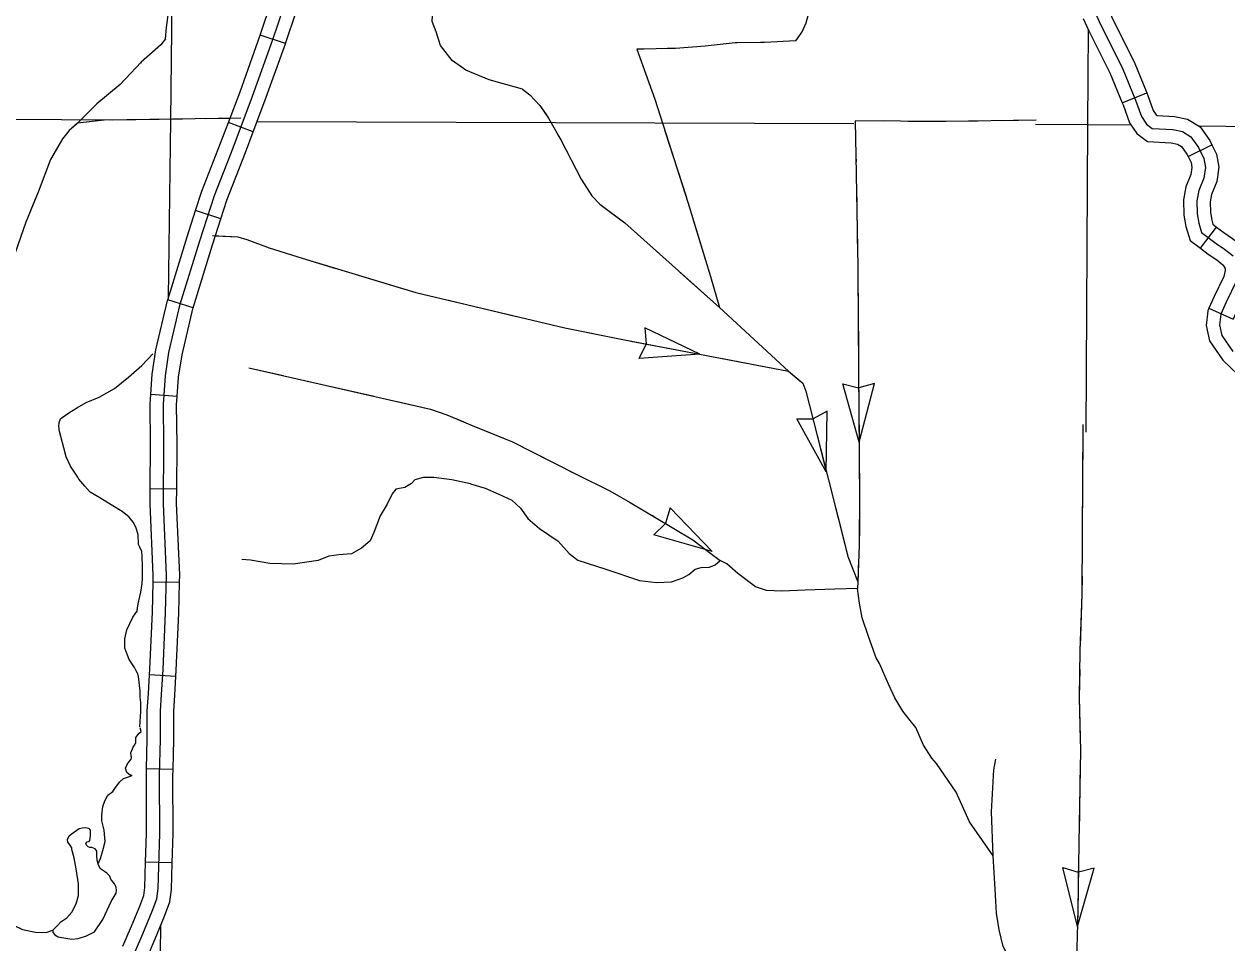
# Model space of a CAD drawing. Extents: x 8749 to 11879, y 13275 to 15339.
# Drawn here: x 9985.3 to 10121.1, y 14207.1 to 14311 of the extents above; entities that cross this region are included whole.
import ezdxf

# ---------------------------------------------------------------- set-up
doc = ezdxf.new("R2010")
doc.units = 0
for name, color, linetype in [('Level 32', 7, 'Continuous'), ('Level 35', 7, 'Continuous'), ('Level 43', 7, 'Continuous'), ('Level 5', 7, 'Continuous')]:
    doc.layers.add(name, color=color, linetype=linetype)

msp = doc.modelspace()

# ---------------------------------------------------------------- linework, layer by layer
at = {"layer": 'Level 32'}
for p, q in [((10014.8, 14308.76), (10011.96, 14309.72)), ((10109.3, 14302.07), (10112.08, 14303.21)), ((10011.17, 14298.79), (10008.37, 14299.85)), ((10116.75, 14295.98), (10119.44, 14297.32)), ((10007.51, 14288.96), (10004.66, 14289.89)), ((10118.16, 14285.62), (10119.97, 14288.01)), ((10004.38, 14278.9), (10001.51, 14279.78)), ((10119.1, 14278.84), (10121.83, 14277.6)), ((10002.58, 14268.86), (9999.58, 14269.08)), ((10002.52, 14258.4), (9999.52, 14258.42)), ((10002.85, 14247.83), (9999.85, 14247.89)), ((10002.43, 14237.23), (9999.44, 14237.4)), ((10002.11, 14226.72), (9999.11, 14226.8)), ((10002.01, 14216.16), (9999.01, 14216.24))]:
    msp.add_line(p, q, dxfattribs=at)
for points in [[(10011.96, 14309.72), (10013.24, 14313.51), (10015.06, 14317.94), (10015.88, 14319.7)], [(10014.8, 14308.76), (10016.05, 14312.46), (10017.8, 14316.74), (10018.59, 14318.42)], [(10105.11, 14314.79), (10106.89, 14310.83), (10109.29, 14306.07), (10110.8, 14302.37)], [(10001.37, 14248.68), (10001.01, 14256.75), (10001.06, 14263.44), (10001.01, 14267.98), (10001.24, 14271.21), (10001.65, 14273.86), (10002.93, 14279.32), (10005.13, 14286.47), (10006.78, 14291.57), (10008.88, 14296.98), (10011.08, 14302.8), (10013.37, 14309.21), (10014.64, 14312.99)], [(10107.64, 14312.84), (10108.25, 14311.48), (10110.66, 14306.7), (10112.08, 14303.21)], [(10104.9, 14311.61), (10105.54, 14310.19), (10107.92, 14305.45), (10109.3, 14302.07)], [(10001.24, 14309.31), (10000.72, 14308.6), (9998.51, 14306.65), (9996.13, 14304.15)], [(10008.37, 14299.85), (10009.67, 14303.31), (10011.95, 14309.7), (10011.96, 14309.72)], [(10011.17, 14298.79), (10012.49, 14302.28), (10014.79, 14308.72), (10014.8, 14308.76)], [(9996.13, 14304.15), (9993.5, 14301.94), (9991.31, 14299.76), (9990.39, 14298.93), (9989.61, 14298), (9988.28, 14295.64), (9986.87, 14291.95), (9985.47, 14288.58)], [(10109.3, 14302.07), (10109.4, 14301.83), (10110.12, 14299.81), (10110.95, 14298.6), (10112.18, 14297.69), (10114.83, 14297.54), (10115.57, 14297.39), (10116.01, 14297.12), (10116.62, 14296.26), (10116.75, 14295.98)], [(10110.8, 14302.37), (10111.47, 14300.5), (10112.04, 14299.65), (10112.71, 14299.16), (10115.02, 14299.03), (10116.13, 14298.81), (10117.06, 14298.23), (10117.91, 14297.03), (10118.53, 14295.78), (10118.71, 14294.76), (10118.53, 14293.56), (10117.95, 14292.14), (10117.73, 14290.98), (10117.78, 14289.51), (10117.95, 14288.45), (10118.26, 14287.42), (10119.91, 14286.18), (10120.88, 14285.51), (10121.86, 14284.76)], [(10112.08, 14303.21), (10112.2, 14302.9), (10112.81, 14301.18), (10113.14, 14300.71), (10113.24, 14300.64), (10115.21, 14300.52), (10116.69, 14300.23), (10118.12, 14299.34), (10119.2, 14297.8), (10119.44, 14297.32)], [(10004.66, 14289.89), (10005.36, 14292.07), (10007.48, 14297.51), (10008.37, 14299.85)], [(10007.51, 14288.96), (10008.19, 14291.07), (10010.28, 14296.44), (10011.17, 14298.79)], [(10119.44, 14297.32), (10119.97, 14296.26), (10120.23, 14294.78), (10119.99, 14293.16), (10119.4, 14291.71), (10119.24, 14290.86), (10119.27, 14289.66), (10119.42, 14288.79), (10119.56, 14288.33), (10119.97, 14288.01)], [(10116.75, 14295.98), (10117.09, 14295.31), (10117.19, 14294.74), (10117.07, 14293.96), (10116.51, 14292.57), (10116.23, 14291.1), (10116.28, 14289.37), (10116.49, 14288.1), (10116.97, 14286.52), (10118.16, 14285.62)], [(10001.51, 14279.78), (10003.7, 14286.92), (10004.66, 14289.89)], [(9985.47, 14288.58), (9983.11, 14281.75), (9980.85, 14273.71), (9979.22, 14268.96), (9977.69, 14265.17), (9976.31, 14262.05), (9974.18, 14258.86)], [(10004.38, 14278.9), (10006.56, 14286.01), (10007.51, 14288.96)], [(10006.55, 14287.05), (10009.41, 14286.9), (10010.44, 14286.6), (10012.95, 14285.67), (10016.68, 14284.49), (10029.53, 14280.63), (10046.37, 14276.63), (10053.1, 14275.28), (10071.63, 14271.73)], [(10119.97, 14288.01), (10120.78, 14287.4), (10121.77, 14286.73), (10123.04, 14285.74), (10123.87, 14284.15), (10123.95, 14282.91), (10123.64, 14281.46), (10122.42, 14278.91), (10121.83, 14277.6)], [(10118.16, 14285.62), (10119.03, 14284.96), (10120, 14284.3), (10120.68, 14283.77), (10120.92, 14283.32), (10120.93, 14283.13), (10120.78, 14282.43), (10119.7, 14280.17), (10119.1, 14278.84)], [(10122.21, 14281.94), (10121.06, 14279.54), (10120.44, 14278.16), (10120.3, 14276.96), (10120.57, 14275.76), (10121.81, 14273.94)], [(9999.58, 14269.08), (9999.75, 14271.38), (10000.18, 14274.15), (10001.48, 14279.71), (10001.51, 14279.78)], [(10002.58, 14268.86), (10002.73, 14271.04), (10003.13, 14273.58), (10004.38, 14278.92), (10004.38, 14278.9)], [(10119.09, 14278.84), (10118.97, 14278.56), (10118.78, 14276.88), (10119.17, 14275.15), (10120.67, 14272.96), (10122.4, 14271.32), (10124.32, 14269.59), (10125.75, 14268.97)], [(10010.68, 14272.12), (10031.2, 14267.45)], [(9999.52, 14258.42), (9999.56, 14263.44), (9999.51, 14268.03), (9999.58, 14269.08)], [(10002.52, 14258.4), (10002.56, 14263.45), (10002.51, 14267.94), (10002.58, 14268.86)], [(10031.2, 14267.45), (10033.03, 14266.79), (10035.89, 14265.6), (10040.46, 14263.74), (10047.62, 14260.09), (10051.44, 14258.22)], [(9999.85, 14247.89), (9999.87, 14248.67), (9999.51, 14256.73), (9999.52, 14258.42)], [(10002.85, 14247.83), (10002.87, 14248.7), (10002.51, 14256.78), (10002.52, 14258.4)], [(10051.44, 14258.22), (10053.73, 14256.9), (10056.54, 14255.25), (10060.81, 14252.68), (10062.53, 14251.36), (10063.9, 14250.35)], [(9989.33, 14186.8), (9990.43, 14189.46), (9993.36, 14196.06), (9996.34, 14202.64), (9998.69, 14208.15), (9999.74, 14210.71), (10000.29, 14212.11), (10000.43, 14213.26), (10000.61, 14219.49), (10000.59, 14226), (10000.7, 14230.14), (10000.7, 14233.3), (10000.82, 14235.2), (10000.98, 14238.02), (10001.27, 14244.44), (10001.37, 14248.68)], [(9999.44, 14237.4), (9999.48, 14238.1), (9999.78, 14244.5), (9999.85, 14247.89)], [(10002.43, 14237.23), (10002.47, 14237.94), (10002.77, 14244.39), (10002.85, 14247.83)], [(9999.11, 14226.8), (9999.2, 14230.16), (9999.2, 14233.35), (9999.32, 14235.29), (9999.44, 14237.4)], [(10002.11, 14226.72), (10002.2, 14230.12), (10002.2, 14233.26), (10002.31, 14235.12), (10002.43, 14237.23)], [(9999.01, 14216.24), (9999.11, 14219.51), (9999.09, 14226.02), (9999.11, 14226.8)], [(10002.01, 14216.16), (10002.11, 14219.47), (10002.09, 14225.98), (10002.11, 14226.72)], [(9996.45, 14206.73), (9997.3, 14208.73), (9998.35, 14211.27), (9998.82, 14212.48), (9998.93, 14213.37), (9999.01, 14216.24)], [(9999.21, 14205.55), (10000.07, 14207.57), (10001.13, 14210.15), (10001.76, 14211.74), (10001.92, 14213.14), (10002.01, 14216.16)]]:
    msp.add_lwpolyline(points, dxfattribs=at)
at = {"layer": 'Level 35'}
for points in [[(10001.24, 14309.31), (10001.37, 14310.56), (10001.69, 14313.12), (10001.79, 14314.93), (10001.94, 14315.38), (10002.37, 14315.84), (10003.15, 14316.21), (10004.1, 14316.57), (10004.5, 14317.02), (10004.6, 14317.34), (10004.58, 14318)], [(10041.56, 14303.61), (10037.8, 14304.67), (10035.19, 14305.75), (10033.64, 14306.85), (10032.31, 14308.54), (10031.83, 14310.09), (10031.38, 14311.27), (10031.43, 14312.58), (10032.23, 14314.14), (10033.04, 14315.77)], [(10072.43, 14309.08), (10073.18, 14310.09), (10073.63, 14311.1), (10073.85, 14311.95), (10074.33, 14312.6), (10074.88, 14313.18), (10075.64, 14313.91), (10076.24, 14314.86), (10076.89, 14315.39), (10077.69, 14315.94), (10078.37, 14316.35)], [(9991.36, 14259.74), (9990.51, 14260.99), (9990.02, 14262.06), (9989.77, 14263.06), (9989.29, 14264.91), (9989.21, 14265.49), (9989.25, 14265.93), (9989.38, 14266.35), (9989.58, 14266.49), (9990.34, 14267.02), (9991.32, 14267.63), (9992.29, 14268.19), (9993.75, 14268.8), (9995.51, 14269.78), (9997.09, 14271.04), (9998.58, 14272.38), (9999.81, 14273.71)], [(9998.19, 14252.16), (9998.18, 14253.29), (9997.92, 14254.1), (9997.62, 14254.66), (9997.16, 14255.25), (9996.36, 14255.89), (9995.13, 14256.63), (9993.82, 14257.41), (9992.75, 14258.04), (9992.16, 14258.74), (9991.48, 14259.53), (9991.36, 14259.74)], [(10035.69, 14259.01), (10033.59, 14259.47), (10031.58, 14259.7), (10030.35, 14259.7), (10029.4, 14259.44), (10029.05, 14259.04), (10028.27, 14258.59), (10027.27, 14258.39), (10026.84, 14257.86), (10026.29, 14256.71), (10025.51, 14255.39), (10024.78, 14253.48), (10024.38, 14252.57), (10023.4, 14251.74), (10022.25, 14251.07), (10020.82, 14250.97), (10019.72, 14250.82), (10018.51, 14250.34), (10015.68, 14249.91), (10013.04, 14249.99), (10010.86, 14250.39), (10009.88, 14250.44)], [(10035.69, 14259.01), (10037.37, 14258.5), (10038.89, 14257.84), (10040.36, 14257.15), (10041.35, 14256.24), (10042.19, 14255.09), (10043.48, 14253.95), (10045.59, 14252.53), (10046.86, 14251.13), (10047.82, 14250.39), (10050.97, 14249.35), (10054.8, 14248.08), (10056.7, 14247.83), (10058.4, 14247.93), (10059.7, 14248.39), (10060.38, 14248.74), (10061.09, 14249.35), (10061.75, 14249.53), (10062.69, 14249.58), (10063.35, 14249.84), (10063.9, 14250.35)], [(9998.03, 14244.46), (9998.18, 14245.42), (9998.35, 14246.26), (9998.47, 14246.76), (9998.61, 14247.72), (9998.67, 14248.29), (9998.67, 14249.64), (9998.61, 14250.77), (9998.59, 14251.34), (9998.36, 14251.84), (9998.19, 14252.16)], [(10067.91, 14247.36), (10065.91, 14248.88), (10064.66, 14249.95), (10063.9, 14250.35)], [(10079.42, 14247.18), (10076.84, 14247.1), (10073.51, 14246.98), (10070.85, 14246.85), (10069.12, 14246.95), (10067.91, 14247.36)], [(10080.66, 14241.76), (10079.95, 14243.85), (10079.62, 14245.5), (10079.42, 14247.18)], [(9997.77, 14238.24), (9997.14, 14239.14), (9996.68, 14240.41), (9996.66, 14241.47), (9996.89, 14242.51), (9997.56, 14243.91), (9998.11, 14244.68)], [(10087.82, 14227.99), (10086.86, 14229.47), (10085.99, 14231.45), (10085.21, 14232.44), (10084.55, 14233.3), (10083.61, 14234.8), (10082.92, 14236.35), (10081.91, 14238.71), (10081.48, 14239.4), (10081.2, 14240.29), (10080.66, 14241.76)], [(9998.34, 14231.55), (9998.45, 14233.26), (9998.45, 14233.9), (9998.45, 14234.3), (9998.39, 14234.87), (9998.38, 14235.59), (9998.22, 14237.24), (9998.08, 14237.59), (9997.94, 14237.88), (9997.73, 14238.3)], [(9997.43, 14228), (9997.33, 14228.61), (9997.61, 14229.22), (9997.84, 14229.57), (9997.89, 14229.75), (9997.9, 14230.33), (9998.28, 14230.83), (9998.5, 14230.99), (9998.38, 14231.41)], [(9994.18, 14222.52), (9994.4, 14223.17), (9994.74, 14223.8), (9995.29, 14224.24), (9995.55, 14224.57), (9996.07, 14225.27), (9996.5, 14225.71), (9997.09, 14225.89), (9997.39, 14226.01), (9997.49, 14226.04), (9997.29, 14226.04), (9996.9, 14226.39), (9996.73, 14226.88), (9996.96, 14227.37), (9997.2, 14227.64), (9997.37, 14227.88), (9997.42, 14228.02), (9997.42, 14228.17)], [(10094.74, 14216.94), (10093.53, 14218.67), (10092.08, 14220.8), (10090.54, 14224.15), (10088.33, 14227.38), (10087.82, 14227.99)], [(10094.97, 14213.2), (10094.74, 14216.94), (10094.56, 14221.92), (10094.82, 14226.67), (10095.02, 14227.89)], [(9993.64, 14216.05), (9993.91, 14216.64), (9994.18, 14217.54), (9994.43, 14218.57), (9994.41, 14218.99), (9994.33, 14219.85), (9994.08, 14220.9), (9994.08, 14221.54), (9994.18, 14222.52)], [(9991.16, 14215.49), (9990.93, 14216.74), (9990.68, 14217.68), (9990.67, 14217.86), (9990.47, 14218.15), (9990.22, 14218.48), (9990.17, 14218.78), (9990.39, 14219.2), (9990.61, 14219.42), (9991.5, 14220.04), (9991.84, 14220.13), (9992.25, 14220.17), (9992.55, 14220.07), (9992.75, 14219.86), (9992.75, 14219.43), (9992.74, 14219.24), (9992.71, 14218.94), (9992.68, 14218.7), (9992.55, 14218.55), (9992.36, 14218.49), (9992.3, 14218.45), (9992.25, 14218.35)], [(9995.07, 14214.31), (9994.95, 14214.65), (9994.86, 14214.78), (9994.63, 14214.98), (9994.38, 14215.17), (9993.92, 14215.47), (9993.67, 14215.91), (9993.55, 14216.47), (9993.5, 14216.97), (9993.5, 14217.18), (9993.49, 14217.48), (9993.32, 14217.73), (9992.94, 14217.9), (9992.69, 14217.9), (9992.51, 14217.96), (9992.34, 14218.16), (9992.25, 14218.35)], [(9987.79, 14208.3), (9988.54, 14208.56), (9989.11, 14209.1), (9989.43, 14209.48), (9990.12, 14209.93), (9990.67, 14210.57), (9991.18, 14211.53), (9991.42, 14212.46), (9991.42, 14213.79), (9991.16, 14215.49)], [(9977.43, 14214.83), (9977.64, 14214.26), (9977.71, 14213.9), (9977.91, 14213.61), (9978.27, 14213.41), (9979.02, 14213.27), (9979.92, 14213.03), (9980.7, 14212.46), (9981.51, 14211.94), (9982.38, 14211.01), (9982.86, 14210.41), (9983.28, 14209.83), (9984, 14209.17), (9985.09, 14208.63), (9986.57, 14208.31), (9987.79, 14208.3)], [(9988.54, 14208.56), (9988.54, 14208.29), (9988.74, 14208.02), (9989.15, 14207.78), (9989.77, 14207.68), (9990.69, 14207.52), (9991.38, 14207.61), (9992.32, 14207.92), (9993.22, 14208.37), (9994.16, 14209.77), (9995.11, 14211.8), (9995.67, 14212.72), (9995.71, 14213.05), (9995.67, 14213.4), (9995.5, 14213.8), (9995.21, 14214.15), (9995.07, 14214.31)], [(10097.66, 14203.24), (10096.77, 14205), (10095.88, 14206.72), (10095.4, 14208.58), (10095.1, 14210.46), (10094.97, 14213.2)]]:
    msp.add_lwpolyline(points, dxfattribs=at)
at = {"layer": 'Level 43'}
for p, q in [((10061.59, 14273.65), (10055.41, 14276.64)), ((10055.41, 14276.64), (10055.54, 14274.82)), ((10054.74, 14273.15), (10055.54, 14274.8)), ((10061.59, 14273.65), (10054.74, 14273.15)), ((10079.59, 14263.7), (10077.77, 14270.32)), ((10077.77, 14270.32), (10079.54, 14269.86)), ((10081.32, 14270.34), (10079.56, 14269.86)), ((10079.59, 14263.7), (10081.32, 14270.34)), ((10075.99, 14267.23), (10074.4, 14266.34)), ((10075.89, 14260.37), (10075.99, 14267.23)), ((10075.89, 14260.37), (10072.55, 14266.36)), ((10072.55, 14266.36), (10074.37, 14266.33)), ((10058.24, 14256.3), (10057.74, 14254.54)), ((10063.01, 14251.36), (10058.24, 14256.3)), ((10056.41, 14253.25), (10057.72, 14254.52)), ((10063.01, 14251.36), (10056.41, 14253.25)), ((10104.26, 14208.96), (10102.59, 14215.62)), ((10102.59, 14215.62), (10104.34, 14215.12)), ((10104.26, 14208.96), (10106.14, 14215.56)), ((10106.14, 14215.56), (10104.37, 14215.12))]:
    msp.add_line(p, q, dxfattribs=at)
for points in [[(10001.24, 14309.31), (10000.72, 14308.6), (9998.51, 14306.65), (9998.42, 14306.55)], [(10072.43, 14309.08), (10068.92, 14308.88), (10065.61, 14308.85), (10062.2, 14308.45), (10058.86, 14308.2), (10054.49, 14308.13)], [(10065.83, 14308.86), (10065.61, 14308.85), (10062.2, 14308.45), (10058.86, 14308.2), (10057.94, 14308.19)], [(10072.43, 14309.08), (10068.92, 14308.88), (10068.47, 14308.88)], [(10055.3, 14308.14), (10054.49, 14308.13), (10056.52, 14302.46), (10056.86, 14301.42)], [(10054.49, 14308.13), (10056.52, 14302.46), (10060.26, 14290.83), (10062.8, 14282.44), (10063.84, 14278.92)], [(9996.6, 14304.64), (9996.13, 14304.15), (9993.5, 14301.94), (9991.31, 14299.76), (9990.78, 14299.28)], [(10041.56, 14303.61), (10042.42, 14302.96), (10043.52, 14301.75), (10044.52, 14300.34), (10045.9, 14297.88), (10048.19, 14293.44), (10049.42, 14291.55), (10050.32, 14290.6), (10053.12, 14288.49)], [(10041.56, 14303.61), (10042.42, 14302.96), (10043.52, 14301.75), (10044.25, 14300.73)], [(10009.77, 14300.32), (9994.34, 14300.11), (9991.31, 14299.76)], [(9992.62, 14299.91), (9991.31, 14299.76)], [(10003.17, 14300.23), (9995.25, 14300.12)], [(10008.54, 14300.3), (10005.81, 14300.26)], [(10089.4, 14299.94), (10079.16, 14300.02), (10079.24, 14296.08), (10079.44, 14283.52), (10079.54, 14271.65), (10079.64, 14257.96), (10079.61, 14252.08), (10079.44, 14247.94), (10079.42, 14247.18)], [(10082.44, 14299.99), (10079.16, 14300.02), (10079.24, 14296.08), (10079.25, 14295.38)], [(10093, 14299.99), (10089.4, 14299.94), (10085.08, 14299.97)], [(10099.6, 14300.09), (10089.4, 14299.94)], [(10099.6, 14300.09), (10095.64, 14300.03)], [(10045.58, 14298.46), (10045.9, 14297.88), (10048.19, 14293.44), (10049.42, 14291.55), (10049.43, 14291.54)], [(10057.67, 14298.91), (10060.09, 14291.37)], [(9989.16, 14297.21), (9988.28, 14295.64), (9986.87, 14291.95), (9986.04, 14289.95)], [(10079.29, 14292.74), (10079.42, 14284.82)], [(10051.39, 14289.79), (10053.12, 14288.49), (10057.41, 14284.66)], [(10053.12, 14288.49), (10063.84, 14278.92), (10071.63, 14271.73)], [(10060.86, 14288.85), (10062.8, 14282.44), (10063.14, 14281.26)], [(10006.89, 14287.04), (10009.41, 14286.9), (10010.44, 14286.6), (10010.46, 14286.59)], [(10012.94, 14285.68), (10012.95, 14285.67), (10016.68, 14284.49), (10020.51, 14283.34)], [(10059.38, 14282.9), (10063.84, 14278.92), (10065.27, 14277.6)], [(10023.03, 14282.58), (10029.53, 14280.63), (10030.63, 14280.36)], [(10079.45, 14282.18), (10079.51, 14274.26)], [(10033.2, 14279.75), (10040.91, 14277.93)], [(10043.48, 14277.32), (10046.37, 14276.63), (10051.22, 14275.65)], [(10053.81, 14275.14), (10061.59, 14273.65)], [(10067.21, 14275.81), (10071.63, 14271.73), (10073.08, 14270.5)], [(10010.68, 14272.12), (10014.54, 14271.24)], [(10064.18, 14273.15), (10068.07, 14272.41)], [(10068.07, 14272.41), (10071.63, 14271.73)], [(10017.12, 14270.65), (10024.84, 14268.9)], [(10071.63, 14271.73), (10073.24, 14270.37), (10073.59, 14269.49), (10076.12, 14259.44), (10078.33, 14250.78), (10079.44, 14247.94)], [(10079.54, 14271.62), (10079.59, 14263.7)], [(10027.41, 14268.31), (10031.2, 14267.45), (10033.03, 14266.79), (10034.96, 14265.99)], [(10073.95, 14268.05), (10075.89, 14260.37)], [(10104.86, 14265.71), (10104.84, 14259.5), (10104.79, 14253.44), (10104.76, 14246.52)], [(10104.86, 14265.71), (10104.85, 14261.75)], [(10037.4, 14264.99), (10040.46, 14263.74), (10044.57, 14261.64)], [(10046.92, 14260.44), (10047.62, 14260.09), (10051.44, 14258.22), (10053.73, 14256.9), (10053.94, 14256.77)], [(10079.61, 14261.06), (10079.64, 14257.96), (10079.63, 14257.1)], [(10104.84, 14259.11), (10104.79, 14253.44), (10104.78, 14251.19)], [(10076.54, 14257.81), (10077.52, 14253.97)], [(10079.63, 14257.1), (10079.62, 14253.14)], [(10056.22, 14255.44), (10056.54, 14255.25), (10060.81, 14252.68), (10062.53, 14251.36), (10062.85, 14251.13)], [(10077.52, 14253.97), (10078.33, 14250.78), (10078.57, 14250.16)], [(10079.54, 14250.5), (10079.44, 14247.94), (10079.42, 14247.18)], [(10104.77, 14248.55), (10104.76, 14246.52), (10104.56, 14240.64)], [(10104.76, 14246.52), (10104.54, 14240.16), (10104.46, 14234.84)], [(10104.51, 14238), (10104.46, 14234.84), (10104.56, 14230.08)], [(10104.46, 14234.84), (10104.59, 14228.87), (10104.41, 14218.42)], [(10104.56, 14227.44), (10104.43, 14219.52)], [(10104.41, 14218.42), (10104.28, 14210.64), (10104.13, 14205.18)], [(10104.39, 14216.88), (10104.28, 14210.64), (10104.24, 14208.96)]]:
    msp.add_lwpolyline(points, dxfattribs=at)
at = {"layer": 'Level 5'}
for points in [[(10002.95, 14402.25), (10001.81, 14300.09)], [(10105.46, 14310.33), (10105.39, 14299.63)], [(9917.64, 14300.68), (9995.04, 14300.13)], [(10001.81, 14300.09), (10001.57, 14280.06)], [(10011.62, 14299.97), (10079.01, 14299.73)], [(10099.53, 14299.66), (10105.39, 14299.63)], [(10105.39, 14299.63), (10105.21, 14264.84)], [(10105.39, 14299.63), (10110.21, 14299.57)], [(10118.03, 14299.47), (10201.25, 14298.39), (10213.15, 14298.47)], [(10000.69, 14209.08), (10000.5, 14193.5)]]:
    msp.add_lwpolyline(points, dxfattribs=at)

doc.saveas('drawing.dxf')
